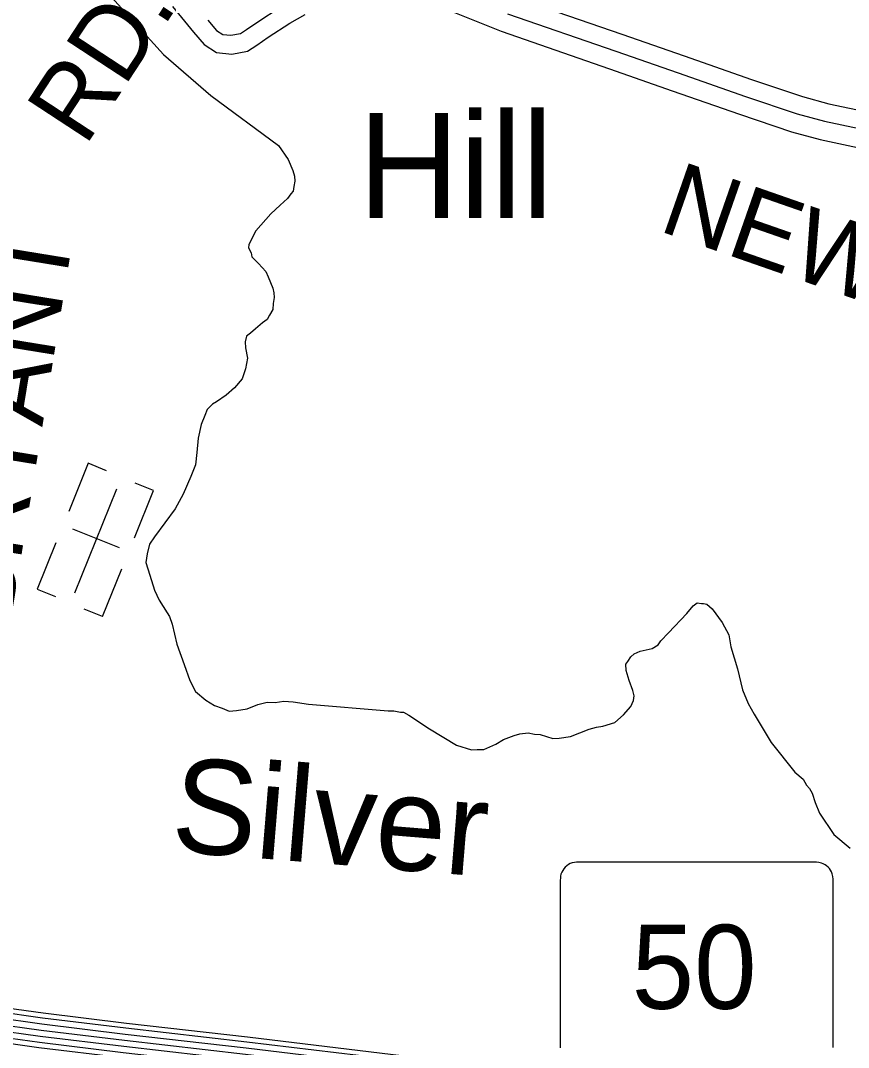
# Model space of a CAD drawing. Extents: x 1551132 to 1791609, y 378168 to 563823.
# Drawn here: x 1685909 to 1690071, y 437580 to 442743 of the extents above; entities that cross this region are included whole.
import ezdxf

# ---------------------------------------------------------------- set-up
doc = ezdxf.new("R2010")
doc.units = 0
for name, color, linetype in [('DESIGN - DRAINAGE - Bridges and Cross Drains Size Text', 7, 'Continuous'), ('DESIGN - ROW - Right-of-Way and Easement Labels', 7, 'Continuous'), ('DESIGN - ROW - Slope Lines', 7, 'Continuous'), ('DESIGN - TRANSPORTATION - Text', 7, 'Continuous'), ('DESIGN - UTILITIES - Cable (Underground) with Text', 7, 'Continuous'), ('SURVEY - CENTERLINE - Preliminary Text', 7, 'Continuous'), ('SURVEY - PROPERTY - Owners', 7, 'Continuous'), ('SURVEY - VEGETATION - Features with Text', 7, 'Continuous')]:
    doc.layers.add(name, color=color, linetype=linetype)

msp = doc.modelspace()

# ---------------------------------------------------------------- linework, layer by layer
at = {"layer": 'DESIGN - ROW - Slope Lines'}
for p, q in [((1689883.717, 438511.533), (1688726.852, 438511.508)), ((1688621.645, 438410.304), (1688621.663, 437578.518)), ((1689994.531, 437579.915), (1689994.513, 438399.867))]:
    msp.add_line(p, q, dxfattribs=at)
for centre, radius, start, end in [((1688710.514, 438422.665), 89.766, 108.371175, 161.449492), ((1688717.478, 438351.424), 160.357, 86.648544, 102.700258), ((1689892.855, 438313.494), 198.249, 77.697228, 92.642717), ((1689904.984, 438422.027), 90.332, 20.262597, 70.527453), ((1688834.449, 438411.485), 212.779, 169.236147, 180.320817), ((1689740.973, 438404.201), 253.555, 359.016681, 11.167478)]:
    msp.add_arc(centre, radius, start, end, dxfattribs=at)
at = {"layer": 'DESIGN - TRANSPORTATION - Text'}
for points in [[(1686153.704, 443171.172), (1686350.607, 442879.047), (1686627.234, 442571.606), (1686866.287, 442366.643), (1687205.862, 442114.411), (1687255.102, 442043.726), (1687278.494, 441989.383)], [(1687278.494, 441989.383), (1687286.185, 441961.266), (1687287.893, 441935.215), (1687283.61, 441909.231), (1687279.343, 441885.255), (1687267.185, 441871.388), (1687250.919, 441847.554), (1687214.537, 441813.945), (1687168.054, 441770.444), (1687091.098, 441685.267), (1687056.34, 441617.598), (1687054.14, 441599.606), (1687067.873, 441575.414), (1687071.648, 441555.346), (1687105.272, 441520.904), (1687142.821, 441480.42), (1687154.538, 441454.252), (1687177.912, 441397.909), (1687181.646, 441373.833), (1687183.379, 441349.791), (1687179.046, 441319.807), (1687176.712, 441289.798), (1687160.396, 441261.964), (1687148.155, 441240.08), (1687125.955, 441222.321), (1687089.623, 441192.72), (1687065.373, 441170.986), (1687045.199, 441155.203), (1687038.882, 441127.244), (1687040.549, 441097.193), (1687049.973, 441045.025), (1687039.374, 440991.09), (1687022.816, 440941.23), (1686984.3, 440895.629), (1686941.901, 440860.095), (1686893.527, 440826.627), (1686873.394, 440814.852), (1686847.078, 440787.135), (1686834.745, 440757.25), (1686816.237, 440711.416), (1686801.479, 440643.514), (1686794.679, 440571.512), (1686787.988, 440509.519), (1686765.322, 440449.717), (1686726.339, 440362.082), (1686685.515, 440288.488), (1686581.942, 440147.551), (1686557.518, 440109.8), (1686544.985, 440061.89), (1686538.493, 440017.923), (1686559.784, 439953.596), (1686582.959, 439879.236), (1686606.4, 439828.901), (1686645.691, 439764.358), (1686657.49, 439746.199), (1686671.065, 439707.998), (1686693.948, 439607.612), (1686730.814, 439505.059), (1686759.921, 439424.624), (1686789.32, 439370.214), (1686840.836, 439325.546), (1686884.543, 439299.004), (1686922.409, 439286.537), (1686958.233, 439270.095), (1686994.274, 439273.67), (1687048.381, 439283.037), (1687102.63, 439304.421), (1687148.762, 439315.888), (1687188.736, 439313.413), (1687232.827, 439320.896), (1687278.801, 439318.346), (1687356.665, 439305.413), (1687756.356, 439272.637), (1687786.355, 439272.279), (1687818.288, 439265.895), (1687834.288, 439265.704), (1687860.129, 439251.378), (1687965.368, 439182.051), (1688100.481, 439100.358), (1688176.213, 439075.432), (1688204.229, 439077.107), (1688238.253, 439078.699), (1688298.543, 439104.016), (1688336.809, 439127.592), (1688391.049, 439148.967), (1688419.14, 439156.651), (1688461.206, 439162.151), (1688493.139, 439155.768), (1688521.121, 439153.434), (1688584.895, 439132.659), (1688616.919, 439134.276), (1688673.026, 439143.626), (1688721.225, 439161.068), (1688767.449, 439180.543), (1688803.556, 439190.127), (1688835.622, 439195.752), (1688895.829, 439213.061), (1688940.27, 439252.579), (1688976.736, 439294.197), (1688991.069, 439324.056), (1688993.335, 439348.056)], [(1688993.335, 439348.056), (1688987.627, 439374.157), (1688968.186, 439424.442), (1688952.736, 439474.685), (1688951.095, 439506.735), (1688961.253, 439520.636), (1688977.519, 439544.47), (1688993.677, 439558.295), (1689023.826, 439571.954), (1689083.983, 439585.254), (1689114.208, 439604.913), (1689128.432, 439624.772), (1689166.873, 439664.356), (1689257.963, 439761.392), (1689290.412, 439801.052), (1689310.562, 439814.827), (1689332.544, 439812.56), (1689342.544, 439812.444), (1689358.494, 439808.252), (1689386.251, 439785.893), (1689435.492, 439717.233), (1689468.808, 439654.773), (1689480.132, 439594.563), (1689512.915, 439484.052), (1689537.731, 439377.641), (1689566.972, 439309.214), (1689596.371, 439254.804), (1689682.811, 439113.617), (1689801.166, 438964.047), (1689842.782, 438929.512), (1689860.448, 438899.27), (1689874.248, 438881.086), (1689888.006, 438858.894), (1689903.472, 438810.659), (1689924.888, 438758.341), (1689997.712, 438651.355), (1690078.951, 438582.32)]]:
    msp.add_lwpolyline(points, dxfattribs=at)
at = {"layer": 'DESIGN - UTILITIES - Cable (Underground) with Text'}
for p, q in [((1686248.821, 440516.97), (1686151.1, 440275.048)), ((1686341.357, 440479.655), (1686249.48, 440516.787)), ((1686577.771, 440379.826), (1686485.235, 440417.091)), ((1686481.508, 440141.87), (1686577.687, 440379.867)), ((1686407.275, 440091.576), (1686172.044, 440186.522)), ((1686087.17, 440116.736), (1685992.798, 439883.439)), ((1686321.747, 439746.386), (1686418.452, 439985.708)), ((1685992.932, 439883.356), (1686084.05, 439846.658)), ((1686321.614, 439746.561), (1686229.304, 439783.693))]:
    msp.add_line(p, q, dxfattribs=at)
msp.add_lwpolyline([(1686391.385, 440386.772), (1686180.593, 439864.66)], dxfattribs=at)
at = {"layer": 'SURVEY - CENTERLINE - Preliminary Text'}
for points in [[(1681622.025, 439012.586), (1682099.83, 438872.182), (1683124.214, 438579.092), (1684451.083, 438193.607), (1685427.977, 437892.65), (1685684.321, 437815.24), (1685789.718, 437786.239), (1686023.229, 437753.505), (1686441.986, 437702.812), (1687049.722, 437632.735), (1687947.351, 437524.691), (1688790.781, 437427.056), (1689660.927, 437327.162), (1690457.1, 437225.726), (1691150.425, 437137.108), (1691735.637, 437067.231), (1692227.308, 437010.672)], [(1681606.675, 438959.026), (1682084.314, 438818.672), (1683108.781, 438525.549), (1684435.117, 438140.231), (1685411.719, 437839.357), (1685668.871, 437761.697), (1685778.418, 437731.562), (1686016.013, 437698.253), (1686435.453, 437647.477), (1687043.197, 437577.392), (1687940.818, 437469.357), (1688784.398, 437371.704), (1689654.227, 437271.844), (1690450.05, 437170.458), (1691143.592, 437081.806), (1691729.153, 437011.896), (1692220.509, 436955.37)], [(1681615.192, 438988.835), (1682092.947, 438848.448), (1683117.364, 438555.341), (1684444, 438169.932), (1685420.768, 437869.008), (1685677.471, 437791.489), (1685784.71, 437761.98), (1686020.029, 437728.996), (1686439.086, 437678.27), (1687046.83, 437608.185), (1687944.451, 437500.149), (1688787.948, 437402.497), (1689657.952, 437302.62), (1690453.975, 437201.209), (1691147.4, 437112.574), (1691732.762, 437042.681), (1692224.275, 436986.138)], [(1681598.117, 438929.225), (1682075.681, 438788.897), (1683100.19, 438495.764), (1684426.225, 438110.53), (1685402.677, 437809.706), (1685660.279, 437731.912), (1685772.127, 437701.137), (1686011.996, 437667.511), (1686431.811, 437616.693), (1687039.572, 437546.608), (1687937.184, 437438.572), (1688780.848, 437340.904), (1689650.502, 437241.068), (1690446.125, 437139.708), (1691139.792, 437051.039), (1691725.545, 436981.104), (1692216.717, 436924.594)], [(1681581.017, 438869.624), (1682058.414, 438729.345), (1683083.015, 438436.188), (1684408.451, 438051.128), (1685384.586, 437750.404), (1685643.088, 437672.336), (1685759.544, 437640.293), (1686003.963, 437606.026), (1686424.536, 437555.116), (1687032.314, 437485.032), (1687929.918, 437376.996), (1688773.748, 437279.31), (1689643.052, 437179.517), (1690438.275, 437078.206), (1691132.184, 436989.504), (1691718.329, 436919.527), (1692209.192, 436863.059)], [(1681589.559, 438899.433), (1682067.048, 438759.121), (1683091.598, 438465.98), (1684417.334, 438080.829), (1685393.636, 437780.055), (1685651.688, 437702.128), (1685765.835, 437670.711), (1686007.98, 437636.768), (1686428.17, 437585.909), (1687035.947, 437515.824), (1687933.551, 437407.788), (1688777.298, 437310.103), (1689646.777, 437210.292), (1690442.2, 437108.957), (1691135.992, 437020.271), (1691721.937, 436950.311), (1692212.95, 436893.827)], [(1681573.909, 438844.915), (1682051.256, 438704.644), (1683075.89, 438411.479), (1684401.076, 438026.494), (1685377.086, 437725.804), (1685635.963, 437647.627), (1685754.327, 437615.051), (1686000.638, 437580.525), (1686421.52, 437529.582), (1687029.306, 437459.489), (1687926.901, 437351.462), (1688770.806, 437253.76), (1689639.961, 437153.983), (1690435.026, 437052.697), (1691129.034, 436963.978), (1691715.337, 436893.985), (1692206.051, 436837.525)], [(1682075.681, 438788.897), (1683100.19, 438495.764), (1684426.225, 438110.53), (1685402.677, 437809.706), (1685660.279, 437731.912), (1685772.127, 437701.137), (1686011.996, 437667.511), (1686431.811, 437616.693), (1687039.572, 437546.608), (1687937.184, 437438.572), (1688780.848, 437340.904), (1689650.502, 437241.068), (1690446.125, 437139.708)]]:
    msp.add_lwpolyline(points, dxfattribs=at)
at = {"layer": 'SURVEY - PROPERTY - Owners'}
for points in [[(1688389.61, 442862.056), (1688930.88, 442674.477), (1689245.431, 442564.782), (1689583.315, 442447.004), (1689839.159, 442360.986), (1689971.564, 442324.776), (1690315.964, 442251.683)], [(1686673.716, 442814.229), (1686778.806, 442683.734), (1686832.196, 442621.574), (1686894.103, 442581.807), (1686970.384, 442573.248), (1687050.666, 442588.998), (1687097.498, 442619.458), (1687153.788, 442658.717), (1687263.144, 442729.211), (1687339.892, 442773.303)], [(1686851.304, 442744.044), (1686894.745, 442693.468), (1686926.519, 442673.059), (1686966.476, 442668.576), (1687014.583, 442678.009), (1687044.808, 442697.668), (1687101.256, 442737.044), (1687214.087, 442809.771)], [(1688081.65, 442787.204), (1688324.553, 442688.81), (1688870.14, 442499.722), (1689184.532, 442390.094), (1689523.391, 442271.975), (1689785.235, 442183.931), (1689927.923, 442144.905), (1690281.348, 442069.903)], [(1688357.71, 442777.112), (1688901.097, 442588.791), (1689215.573, 442479.13), (1689553.932, 442361.185), (1689812.718, 442274.175), (1689950.164, 442236.582), (1690298.989, 442162.556)]]:
    msp.add_lwpolyline(points, dxfattribs=at)

# ---------------------------------------------------------------- texts
at = {"layer": 'DESIGN - DRAINAGE - Bridges and Cross Drains Size Text'}
msp.add_text('Silver', height=474.989, rotation=355.312086, dxfattribs=at).set_placement((1686658.638, 438568))
at = {"layer": 'DESIGN - ROW - Right-of-Way and Easement Labels'}
for s, height, rotation, p in [('RD.', 370.0043, 56.784167, (1686233.784, 442104.662)), ('NEWCUT', 369.9932, 340.782431, (1689108.07, 441688.677)), ('BRYANT', 370.0093, 80.758583, (1685854.752, 439693.058))]:
    msp.add_text(s, height=height, rotation=rotation, dxfattribs=at).set_placement(p)
at = {"layer": 'DESIGN - ROW - Slope Lines'}
msp.add_text('50', height=422.4055, rotation=0.001256, dxfattribs=at).set_placement((1688980.93, 437774.287))
at = {"layer": 'SURVEY - VEGETATION - Features with Text'}
msp.add_text('Hill', height=527.9876, rotation=0.000028, dxfattribs=at).set_placement((1687606.144, 441750.643))

doc.saveas('drawing.dxf')
